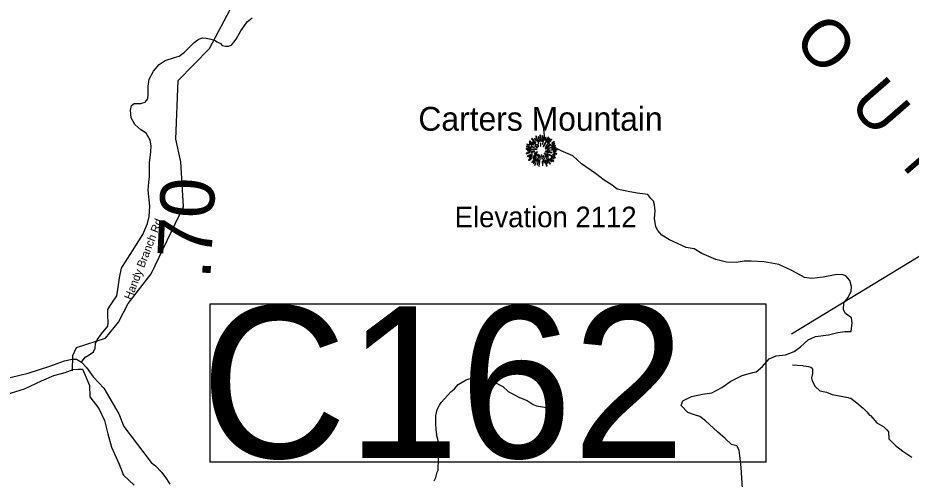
# Model space of a CAD drawing. Extents: x 1248089 to 1457196, y 820910 to 988753.
# Drawn here: x 1369172 to 1377423, y 944628 to 948885 of the extents above; entities that cross this region are included whole.
import ezdxf

# ---------------------------------------------------------------- set-up
doc = ezdxf.new("R2010")
doc.units = 0
for name, color, linetype in [('Exist Geographical Mountain Summit CELL', 7, 'Continuous'), ('Exist Geographical Mountain Summit Elevation Number Label', 7, 'Continuous'), ('Exist Geographical Mountain Summit Label', 7, 'Continuous'), ('Exist Hydrographic Misc Water Feature', 7, 'Continuous'), ('Exist Hydrographic River Shore', 7, 'Continuous'), ('Exist Road Non-System Type 51', 7, 'Continuous'), ('Exist Road Secondary Type 10 Attributed', 7, 'Continuous'), ('Exist Road Secondary Type 51 Attributed', 7, 'Continuous'), ('Exist Road Secondary Type 51 Label', 7, 'Continuous'), ('Prop GRAU CAT1 Cell', 7, 'Continuous'), ('Prop Guardrail Anchor Unit CELL', 7, 'Continuous')]:
    doc.layers.add(name, color=color, linetype=linetype)

msp = doc.modelspace()

# ---------------------------------------------------------------- linework, layer by layer
at = {"layer": 'Exist Geographical Mountain Summit CELL'}
for points in [[(1373895.4, 947725.9), (1373921.2, 947709.5), (1373923.4, 947712.1), (1373898.3, 947729.9)], [(1373896.4, 947744.8), (1373936.1, 947714.2), (1373938.3, 947716.4), (1373900.1, 947749.2)], [(1373916.8, 947769.5), (1373952.8, 947732.1), (1373956.1, 947734.6), (1373920.8, 947774.2)], [(1373924.8, 947741.8), (1373957.5, 947712.8), (1373959.7, 947715), (1373927.7, 947747)], [(1373944.4, 947770.9), (1373960, 947749.2), (1373961.8, 947750.6), (1373948.4, 947774.9)], [(1373955.3, 947792.8), (1373981.5, 947725.9), (1373984.4, 947726.9), (1373960.4, 947795.3)], [(1373989.1, 947740.8), (1373991.6, 947741.5), (1373982.6, 947789.4), (1373978.2, 947788.4)], [(1373993.8, 947802.2), (1373997.9, 947750.2), (1374001.1, 947750.6), (1373999.7, 947803.3)], [(1373999.3, 947728.8), (1374000.7, 947699.7), (1374003.3, 947700), (1374003.3, 947729.1)], [(1374009.9, 947748.1), (1374013.8, 947748.1), (1374017.4, 947795.3), (1374012, 947795.3)], [(1374021.8, 947719.7), (1374036.7, 947796.7), (1374031.3, 947798.5), (1374018.6, 947720.4)], [(1374025.1, 947697.9), (1374028, 947696.1), (1374076.7, 947780.7), (1374071.2, 947784.4)], [(1374039.6, 947754.9), (1374042.9, 947753.8), (1374052.4, 947780.7), (1374047.6, 947782.5)], [(1374046.2, 947699.3), (1374048.4, 947697.2), (1374103.9, 947761.5), (1374099.9, 947766.2)], [(1374083.6, 947770.9), (1374062.5, 947737.5), (1374065.5, 947736.4), (1374087.9, 947767.7)], [(1374103.9, 947727.3), (1374105.8, 947724.8), (1374128.7, 947741.1), (1374125, 947744.8)], [(1373866.7, 947636.9), (1373868.1, 947631.7), (1373904.1, 947642.3), (1373901.9, 947645.6)], [(1373868.1, 947674.6), (1373940.1, 947667.7), (1373940.4, 947670.6), (1373868.1, 947679.7)], [(1373870.7, 947695.7), (1373912.1, 947686.2), (1373913.2, 947689.5), (1373871.8, 947700.4)], [(1373873.6, 947715), (1373896, 947706.3), (1373897.2, 947709.2), (1373875, 947720.1)], [(1373880.1, 947657.2), (1373909.9, 947658.6), (1373909.9, 947662.3), (1373879, 947662.3)], [(1373912.1, 947697.9), (1373942.6, 947685.9), (1373943.7, 947688), (1373914.3, 947701.9)], [(1373912.5, 947648.2), (1373913.5, 947643.4), (1373946.6, 947651.8), (1373945.9, 947655.4)], [(1373940.1, 947633.9), (1373942.3, 947629.2), (1373971, 947644.4), (1373969.9, 947647.8)], [(1373948.4, 947703.3), (1373973.5, 947684.4), (1373975.6, 947687.3), (1373951, 947706.6)], [(1373948.8, 947673.5), (1373965.9, 947671.3), (1373966.3, 947673.5), (1373949.5, 947677.9)], [(1373968.1, 947716.4), (1373981.9, 947700), (1373984, 947702.2), (1373971.3, 947719.4)], [(1374042.9, 947679.4), (1374044.7, 947676.8), (1374093.4, 947712.8), (1374090.2, 947717.2)], [(1374044.3, 947650), (1374105.1, 947638), (1374106.1, 947642.3), (1374045.4, 947653.6)], [(1374058.9, 947663.8), (1374058.9, 947660.8), (1374089, 947660.8), (1374089.8, 947665.9)], [(1374059.9, 947676.5), (1374061.1, 947674.2), (1374139.2, 947702.9), (1374137.4, 947707.7)], [(1374102.1, 947662.7), (1374154.5, 947665.9), (1374154.8, 947670.6), (1374102.5, 947665.9)], [(1374103.9, 947704.5), (1374131.5, 947719.4), (1374128.7, 947724.4), (1374102.5, 947707)], [(1374105.8, 947676.5), (1374142.5, 947683), (1374141, 947688.4), (1374104.3, 947678.7)], [(1374117, 947650.7), (1374143.6, 947648.4), (1374143.6, 947652.8), (1374117.4, 947653.9)], [(1373876.4, 947609.2), (1373879, 947604.5), (1373924.4, 947624.5), (1373923, 947629.2)], [(1373887.7, 947572.5), (1373890.6, 947568.5), (1373919, 947589.6), (1373916.4, 947592.8)], [(1373893.9, 947593.2), (1373923, 947609.9), (1373920.8, 947613.6), (1373891.7, 947598.3)], [(1373918.6, 947552.9), (1373921.5, 947550.4), (1373962.2, 947598), (1373959.3, 947600.1)], [(1373933.9, 947584.2), (1373953.2, 947602.3), (1373949.8, 947604.5), (1373929.5, 947587.4)], [(1373930.2, 947602.7), (1373933.1, 947599), (1373967.7, 947627.4), (1373965.9, 947629.9)], [(1373958.6, 947584.2), (1373933.5, 947544.9), (1373936.7, 947542.4), (1373962.6, 947582)], [(1373961.8, 947562.7), (1373966.3, 947560.9), (1373992.8, 947619.4), (1373990.2, 947620.2)], [(1373968.8, 947612.1), (1373972, 947609.2), (1373982.2, 947625.6), (1373980.4, 947627)], [(1373973.5, 947527.5), (1373985.5, 947570.3), (1373981.9, 947570.7), (1373969.1, 947528.5)], [(1373983.3, 947517.3), (1373988, 947516.2), (1374000.7, 947605.5), (1373997.5, 947606.3)], [(1374008.7, 947621.2), (1374012.7, 947584.2), (1374017.1, 947584.5), (1374012, 947622)], [(1374014.9, 947562.7), (1374018.6, 947520.2), (1374022.6, 947521.2), (1374019.2, 947562.7)], [(1374024.8, 947612.5), (1374033.5, 947582.7), (1374037.5, 947584.5), (1374026.9, 947613.6)], [(1374034.5, 947546), (1374029.1, 947575.8), (1374025.8, 947575.8), (1374030.2, 947544.9)], [(1374033.1, 947632.9), (1374071.6, 947597.6), (1374074.1, 947601.9), (1374034.9, 947635.1)], [(1374039.3, 947610.3), (1374089.8, 947535.5), (1374093.4, 947538.3), (1374041.8, 947611.4)], [(1374039.3, 947567.5), (1374056.7, 947517.6), (1374061.1, 947519.4), (1374042.2, 947568.2)], [(1374049.8, 947573.2), (1374065.8, 947543.8), (1374069.8, 947546), (1374053.5, 947574.7)], [(1374058.1, 947630.3), (1374136.3, 947592.1), (1374138.1, 947597.6), (1374059.6, 947633.2)], [(1374071.6, 947584.5), (1374101.7, 947555.4), (1374105.1, 947558), (1374073.8, 947587)], [(1374088.3, 947585.2), (1374118.8, 947559.4), (1374122.1, 947563), (1374090.2, 947587.8)], [(1374097.4, 947596.2), (1374122.5, 947583.1), (1374125, 947586.7), (1374099.6, 947600.1)], [(1374111.6, 947620.2), (1374132.7, 947612.1), (1374134.5, 947616.5), (1374113, 947623.4)], [(1374121.1, 947633.5), (1374149.4, 947626.3), (1374150.1, 947631.7), (1374122.1, 947638)], [(1373943.7, 947525.6), (1373948.4, 947522.8), (1373959.3, 947547.4), (1373956.1, 947549.6)]]:
    msp.add_lwpolyline(points, close=True, dxfattribs=at)
at = {"layer": 'Exist Hydrographic Misc Water Feature'}
for points in [[(1369675.8, 945626.3), (1369678.8, 945767.5), (1369713.9, 945842.2), (1369982.8, 945928.7), (1370102.9, 946077.4), (1370189.8, 946249.6), (1370404.9, 946521), (1370701.8, 947145.4), (1370677.8, 947556.2), (1370631.9, 947764.1), (1370652.8, 948308.6), (1370942.9, 948601.6), (1371159.8, 949014.2), (1371302.8, 949444.7), (1371572.9, 949954.6), (1371683.8, 950428.5), (1371671.8, 950661.8)], [(1376328.8, 945683.2), (1376420.6, 945677), (1376428.5, 945672.8), (1376476.4, 945667.5), (1376496.2, 945661.1), (1376508, 945650.7), (1376511.8, 945642.6), (1376510.8, 945602.6), (1376503.9, 945562.9), (1376509.2, 945534.7), (1376536, 945482.1), (1376578.9, 945441), (1376642.7, 945431.3), (1376694.2, 945410.1), (1376841.6, 945382.4), (1376857.4, 945374), (1376865.4, 945373.8), (1376922.4, 945332.4), (1376981.1, 945282.9), (1377014.3, 945250), (1377039.6, 945217.4), (1377047.9, 945214.7), (1377106.7, 945148.2), (1377170.7, 945108.7), (1377199.1, 945083.3), (1377214, 945065.1), (1377218.4, 944999), (1377278.9, 944937.4), (1377345.6, 944885.8), (1377430.4, 944831.6)], [(1373016.4, 944612.1), (1373033.2, 944643.8), (1373046.2, 944691.5), (1373054.6, 944711.3), (1373062.2, 944919.1), (1373061.7, 944943.1), (1373052.7, 944995.3), (1373039.6, 945034.9), (1373041.8, 945039.6), (1373034.6, 945081.3), (1373032, 945143.7), (1373034.3, 945159.6), (1373033.6, 945215.7), (1373046.8, 945271.4), (1373065.7, 945310.9), (1373082.2, 945334.5), (1373170.2, 945432.5), (1373205.9, 945462.1), (1373239.4, 945501), (1373312.6, 945543.4), (1373340.9, 945552.7), (1373363, 945556.2), (1373444.9, 945554.3), (1373452.8, 945550.2), (1373476.8, 945549.6), (1373540.5, 945532.2), (1373604.6, 945507.9), (1373607.8, 945502.8), (1373653.3, 945481.3), (1373702.3, 945436.6), (1373805.2, 945380.4), (1373876.5, 945352.7), (1373931.8, 945317.5), (1373963.5, 945302.7), (1374093, 945283.6)]]:
    msp.add_lwpolyline(points, dxfattribs=at)
at = {"layer": 'Exist Hydrographic River Shore'}
msp.add_lwpolyline([(1369072.1, 945411.3), (1369234.6, 945461.4), (1369390.8, 945533.3), (1369503.3, 945583.3), (1369609.5, 945611.5), (1369684.5, 945639.6), (1369728.3, 945642.7), (1369768.9, 945642.7), (1369793.9, 945586.5), (1369834.5, 945492.7), (1369837.6, 945386.3), (1369918.9, 945280), (1369972, 945167.4), (1370003.2, 945045.5), (1370037.6, 944923.5), (1370108.4, 944764.9), (1370149, 944664.8), (1370245.9, 944571)], dxfattribs=at)
at = {"layer": 'Exist Road Non-System Type 51'}
for points in [[(1370943.3, 948692.5), (1370990, 948678.3), (1371012.2, 948664.1), (1371042.6, 948647.9), (1371060.8, 948631.7), (1371091.1, 948623.6), (1371121.4, 948625.6), (1371147.7, 948637.8), (1371168, 948660), (1371190.2, 948688.4), (1371232.7, 948765.3), (1371263.1, 948809.9), (1371289.4, 948848.3), (1371337.9, 948886.8)], [(1376869.6, 945991), (1376880.2, 946071.7), (1376873.1, 946117.3), (1376817.1, 946155.9), (1376799.5, 946191), (1376803.1, 946254.1), (1376841.6, 946303.2), (1376869.6, 946362.8), (1376873.1, 946404.9), (1376855.6, 946461), (1376820.6, 946503.1), (1376792.5, 946513.6), (1376736.5, 946517.1), (1376610.3, 946492.6), (1376505.1, 946478.6), (1376438.6, 946489.1), (1376322.9, 946552.2), (1376200.2, 946608.3), (1376067, 946632.9), (1375944.4, 946639.9), (1375881.3, 946639.9), (1375807.7, 946625.9), (1375716.6, 946629.4), (1375618.4, 946653.9), (1375488.8, 946710.1), (1375418.7, 946752.1), (1375345.1, 946766.2), (1375264.5, 946801.2), (1375190.9, 946836.3), (1375120.8, 946878.4), (1375082.2, 946924), (1375064.7, 946955.6), (1375054.2, 947032.7), (1375057.7, 947102.9), (1375054.2, 947159), (1375043.7, 947194.1), (1375019.1, 947218.6), (1374991.1, 947253.7), (1374893, 947267.7), (1374808.8, 947281.7), (1374707.2, 947302.8), (1374661.6, 947341.4), (1374588, 947387), (1374507.4, 947450.1), (1374377.8, 947537.8), (1374297.1, 947611.4), (1374192, 947657), (1374118.4, 947695.6), (1374076.3, 947723.7), (1374041.3, 947772.8), (1374023.8, 947909.6)], [(1375297.7, 945306.4), (1375313.5, 945349.2), (1375394.1, 945391.3), (1375495.8, 945412.3), (1375583.4, 945422.9), (1375674.5, 945472), (1375758.6, 945531.6), (1375863.8, 945584.2), (1375961.9, 945612.3), (1375993.4, 945619.3), (1376049.5, 945668.4), (1376112.6, 945738.5), (1376175.7, 945766.6), (1376263.3, 945773.6), (1376343.9, 945805.2), (1376400, 945847.2), (1376473.6, 945913.9), (1376540.2, 945945.5), (1376659.4, 945959.5), (1376747, 945980.5), (1376810.1, 945991), (1376869.6, 945991)], [(1375860.2, 944258.3), (1375862.8, 944416.5), (1375865.5, 944542.4), (1375854.8, 944735.4), (1375841.4, 944845.3), (1375833.4, 944896.3), (1375811.9, 944933.8), (1375763.7, 944947.2), (1375704.8, 945003.5), (1375635.2, 945065.1), (1375525.3, 945164.3), (1375471.8, 945204.5), (1375423.6, 945220.6), (1375359.3, 945242), (1375297.7, 945306.4)]]:
    msp.add_lwpolyline(points, dxfattribs=at)
at = {"layer": 'Exist Road Secondary Type 10 Attributed'}
msp.add_lwpolyline([(1369758.7, 945708.6), (1369794, 945752.6), (1369831.9, 945775.4), (1369869.8, 945803.8), (1369886.8, 945836.1), (1369888.7, 945879.7), (1369903.9, 945911.9), (1369943.7, 945968.8), (1370002.4, 946039), (1370006.2, 946073.2), (1370002.4, 946141.4), (1370004.3, 946194.5), (1370021.4, 946223), (1370047.5, 946261.6), (1370087.2, 946318.5), (1370094.8, 946377.3), (1370110, 946485.5), (1370128.9, 946574.6), (1370159.3, 946623.9), (1370231.3, 946733.9), (1370325.5, 946884.2), (1370371, 946988.5), (1370386.2, 947053), (1370391.9, 947147.8), (1370376.7, 947293.9), (1370380.5, 947367.8), (1370388.1, 947420.9), (1370388.1, 947548), (1370401.4, 947649.4), (1370403.3, 947704.4), (1370395.7, 947757.5), (1370357.8, 947822), (1370306.8, 947852), (1370253.7, 947901.3), (1370219.6, 947962), (1370212, 948034.1), (1370223.4, 948075.8), (1370248, 948094.8), (1370308.7, 948094.8), (1370348.5, 948108), (1370373.1, 948136.5), (1370376.9, 948182), (1370375, 948254.1), (1370386.3, 948319.2), (1370424.2, 948393.2), (1370477.2, 948453.9), (1370534.1, 948491.8), (1370619.3, 948518.4), (1370661, 948531.7), (1370710.3, 948567.7), (1370799.4, 948658.7), (1370846.7, 948691), (1370880.9, 948700.5), (1370913.1, 948698.6), (1370943.3, 948692.5)], dxfattribs=at)
at = {"layer": 'Exist Road Secondary Type 51 Attributed'}
for points in [[(1368525.2, 945722.5), (1368610.7, 945688.9), (1368738.2, 945611.9), (1368827.5, 945557.5), (1368895.5, 945536.1), (1368971.3, 945536.1), (1369035.4, 945551.6), (1369266.5, 945606.1), (1369468.5, 945670.2), (1369603.3, 945718.4), (1369671.3, 945733.9), (1369714, 945733.9), (1369758.7, 945708.6)], [(1369758.7, 945708.6), (1369806.1, 945657.1), (1369868.7, 945571.8), (1369921.3, 945516.7), (1369966.4, 945467.8), (1370104, 945229.5), (1370150.6, 945114.8), (1370404.1, 944780.2), (1370444.2, 944751.4), (1370501.8, 944687.4), (1370545.6, 944631), (1370576.9, 944582.2)]]:
    msp.add_lwpolyline(points, dxfattribs=at)
at = {"layer": 'Prop Guardrail Anchor Unit CELL'}
msp.add_line((1382229.6, 949571.6), (1376319.5, 945965.5), dxfattribs=at)
msp.add_lwpolyline([(1370949, 946244.6), (1376080.5, 946244.6), (1376080.5, 944784.7), (1370949, 944784.7)], close=True, dxfattribs=at)

# ---------------------------------------------------------------- texts
at = {"layer": 'Exist Geographical Mountain Summit Elevation Number Label'}
msp.add_text('Elevation 2112', height=190, dxfattribs=at).set_placement((1373206.8, 946952.7))
at = {"layer": 'Exist Geographical Mountain Summit Label'}
msp.add_text('M  O  U  N  T  A  I  N', height=440, rotation=310.99045, dxfattribs=at).set_placement((1375786, 949295))
msp.add_text('Carters Mountain', height=220, dxfattribs=at).set_placement((1372871.8, 947843.6))
at = {"layer": 'Exist Road Secondary Type 51 Label'}
msp.add_text('Handy Branch Rd', height=75, rotation=68.55703, dxfattribs=at).set_placement((1370221, 946276.8))
at = {"layer": 'Prop GRAU CAT1 Cell'}
msp.add_text('.70', height=500, rotation=87.06732, dxfattribs=at).set_placement((1370949.8, 946468.8))
at = {"layer": 'Prop Guardrail Anchor Unit CELL'}
msp.add_text('C162', height=1400, dxfattribs=at).set_placement((1370860.3, 944823.7))

doc.saveas('drawing.dxf')
